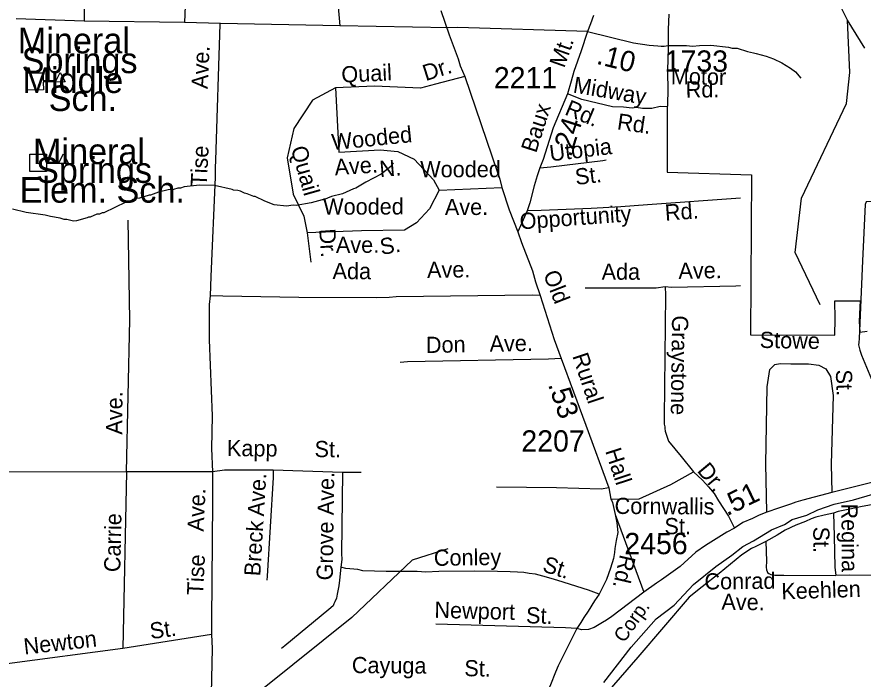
# Model space of a CAD drawing. Extents: x 1547597 to 1699558, y 810033 to 920809.
# Drawn here: x 1635027 to 1639992, y 874899 to 878787 of the extents above; entities that cross this region are included whole.
import ezdxf

# ---------------------------------------------------------------- set-up
doc = ezdxf.new("R2010")
doc.units = 0
for name, color, linetype in [('Exist Boundary Political City Limit New', 7, 'Continuous'), ('Exist Cultural Educational Facility High CELL', 7, 'Continuous'), ('Exist Cultural Educational Facility High Label', 7, 'Continuous'), ('Exist Hydrographic Creek Single Shore', 7, 'Continuous'), ('Exist Hydrographic Misc Water Feature', 7, 'Continuous'), ('Exist Railroad Mainline', 7, 'Continuous'), ('Exist Railroad Mainline Label', 7, 'Continuous'), ('Exist Road Non-System Type 51', 7, 'Continuous'), ('Exist Road Non-System Type 51 Label', 7, 'Continuous'), ('Exist Road Secondary Mileage Hundredths English Label', 7, 'Continuous'), ('Exist Road Secondary Type 41 Attributed', 7, 'Continuous'), ('Exist Road Secondary Type 51 Attributed', 7, 'Continuous'), ('Exist Road Secondary Type 51 Label', 7, 'Continuous'), ('Exist Road Secondary Type 51 Number Label', 7, 'Continuous'), ('Exist Road Secondary Type 51 Undivided 4 Lane Attributed', 7, 'Continuous'), ('Map Preparation Boundary City Limit Buffer Line', 7, 'Continuous')]:
    doc.layers.add(name, color=color, linetype=linetype)

msp = doc.modelspace()

# ---------------------------------------------------------------- linework, layer by layer
at = {"layer": 'Exist Boundary Political City Limit New'}
msp.add_lwpolyline([(1638851.7, 878803.2), (1638848, 878712.1), (1638847.7, 878593.5), (1638845.4, 878478), (1638845.8, 878342.2), (1638842.8, 878235.8), (1638842, 878143.6), (1638841.8, 877875.5), (1639338.5, 877860.3), (1639331.6, 876919.8), (1639827, 876918.8), (1639829.4, 877013.7), (1639827, 877119.2), (1639974.3, 877119.5), (1639972.8, 877083.9), (1639970.7, 877039.6), (1639969.6, 876997.5), (1639973.9, 876936), (1640017.1, 876942.4)], dxfattribs=at)
at = {"layer": 'Exist Cultural Educational Facility High CELL'}
for points in [[(1635083.3, 878458.3), (1635181.2, 878459.2), (1635181.7, 878413.2), (1635256.8, 878413.8), (1635280.6, 878461.1), (1635310.3, 878404.7), (1635181.8, 878403.6), (1635182.2, 878357.5), (1635084.3, 878356.6)], [(1635102.6, 877980.8), (1635200.6, 877980.8), (1635200.6, 877934.8), (1635275.7, 877934.8), (1635299.9, 877981.8), (1635329.1, 877925.2), (1635200.6, 877925.2), (1635200.6, 877879.1), (1635102.6, 877879.1)]]:
    msp.add_lwpolyline(points, close=True, dxfattribs=at)
at = {"layer": 'Exist Hydrographic Creek Single Shore'}
for points in [[(1639740, 877095.8), (1639594, 877404.1), (1639631, 877721.8), (1639896, 878277.6), (1639915, 878461.1), (1639901, 878766.7), (1639779, 879012), (1639525, 879371.8), (1639493, 879457.8), (1639479, 879714.1), (1639281.2, 880124), (1639264.4, 880152.4)], [(1637555, 875663), (1637345.9, 875598.3), (1636992, 875260.8), (1636477.9, 874847.7), (1636209.1, 874752.9), (1635820.1, 874785.2), (1635059.9, 874791.2), (1634445.8, 874694.9), (1633984.9, 874751.1), (1633752.9, 874870.8), (1633612.9, 875050.4), (1633439.9, 875228), (1633314.9, 875263.3), (1633067.7, 875330.3), (1632764.1, 875492.4), (1632727, 875683.3), (1632583.3, 875802.3), (1632149.7, 875881.7), (1632139.8, 876231.3), (1631789.5, 876672.4), (1631497.3, 876877.1), (1631309.4, 877090.2), (1631142.9, 877286.8), (1631006.9, 877496.4)]]:
    msp.add_lwpolyline(points, dxfattribs=at)
at = {"layer": 'Exist Hydrographic Misc Water Feature'}
for points in [[(1640002.7, 878603), (1639901, 878766.7)], [(1637234.8, 877930.1), (1637220.4, 877908.3), (1637163.7, 877863.3), (1637075, 877816.8), (1637016.5, 877781.8), (1637002.3, 877778), (1636938, 877747.2), (1636873.7, 877732.2), (1636825.4, 877713), (1636817.4, 877713.1), (1636753.1, 877694.3), (1636664.9, 877679.8), (1636648.9, 877682.1), (1636608.8, 877674.7), (1636537.1, 877683.9), (1636481.4, 877704.9), (1636425.8, 877731.8), (1636417.8, 877732), (1636378.2, 877748.6), (1636362.2, 877751), (1636338.4, 877763.4), (1636322.5, 877767.6), (1636298.5, 877770), (1636290.6, 877774.1), (1636187, 877795.9), (1636099.1, 877799.4), (1636009, 877788.9), (1635986.8, 877781.3), (1635970.8, 877781.6), (1635946.7, 877774), (1635914.6, 877770.6), (1635858.5, 877757.5), (1635810.2, 877740.3), (1635802.2, 877740.4), (1635746, 877723.4), (1635721.9, 877719.8), (1635703.7, 877712.1), (1635697.7, 877706.3), (1635665.6, 877698.8), (1635536.6, 877637), (1635526.7, 877637.2), (1635512.5, 877629.4), (1635496.5, 877627.6), (1635456.3, 877610.3), (1635446.2, 877610.5), (1635440.2, 877606.6), (1635376, 877589.7), (1635359.9, 877588), (1635320.1, 877596.7), (1635304.1, 877597), (1635280.2, 877605.4), (1635224.3, 877614.3), (1635192.6, 877622.8), (1635080.8, 877638.7), (1635001.1, 877658.1)]]:
    msp.add_lwpolyline(points, dxfattribs=at)
at = {"layer": 'Exist Railroad Mainline'}
msp.add_lwpolyline([(1638470.6, 874879.2), (1638631.3, 875086.4), (1638778, 875253.7), (1638883.1, 875332.7), (1638997.9, 875453.7), (1639129.1, 875560.4), (1639221.3, 875626.1), (1639286.9, 875677.4), (1639348.4, 875710.2), (1639455, 875775.8), (1639530.8, 875806.6), (1639575.9, 875835.3), (1639662, 875862), (1639727.6, 875892.8), (1639821.9, 875925.6), (1639936.7, 875952.2), (1640129.8, 876009)], dxfattribs=at)
at = {"layer": 'Exist Road Non-System Type 51'}
for p, q in [((1636034.7, 879397.8), (1636011.2, 878753.6)), ((1635421.1, 878761.9), (1635023.2, 878775.9)), ((1636011.2, 878753.6), (1635421.1, 878761.9)), ((1636221.7, 878747.5), (1636011.2, 878753.6)), ((1636921.4, 878734), (1636221.7, 878747.5)), ((1637561.1, 878722.8), (1636921.4, 878734)), ((1636245, 876125.3), (1636175.2, 876115.8)), ((1636530.3, 876125.3), (1636245, 876125.3)), ((1636938.5, 876112.7), (1636530.3, 876125.3)), ((1635669.7, 876115.3), (1634975.8, 876113.1)), ((1635669.7, 876115.3), (1635647.8, 875079.1)), ((1637046.5, 876111.1), (1636938.5, 876112.7)), ((1636168.9, 875160.9), (1635647.8, 875079.1)), ((1635647.8, 875079.1), (1634970.5, 874989.6))]:
    msp.add_line(p, q, dxfattribs=at)
for points in [[(1636039.5, 879937.3), (1635954.8, 879941.7), (1635438.3, 879938.8), (1635417.8, 879912.5), (1635421.1, 878761.9)], [(1636930.9, 879395.6), (1636933.2, 879270.6), (1636912, 878845.1), (1636921.4, 878734)], [(1636221.7, 878747.5), (1636218.7, 878743.4), (1636193.3, 877945.8), (1636190.5, 877900.1)], [(1638375.5, 878700.4), (1637613.8, 878724.5), (1637561.1, 878722.8)], [(1638848.7, 878618.7), (1638908.3, 878618.7), (1638956.8, 878618.9), (1638991.3, 878615), (1639032.2, 878618.7), (1639098.3, 878621.3), (1639203.2, 878609.2), (1639224.1, 878603.2), (1639254.3, 878602.4), (1639315, 878582.7), (1639349.8, 878575.8), (1639365.3, 878571.8)], [(1639365.3, 878571.8), (1639423.5, 878556.5), (1639467.2, 878539.8), (1639515.9, 878516.6), (1639566.3, 878486), (1639595.9, 878463.4), (1639626.4, 878427.5)], [(1637654.8, 878435.9), (1637482.8, 878391.9), (1637395.8, 878368.3), (1637125.3, 878380.1), (1636897.1, 878370.7)], [(1636897.1, 878370.7), (1636760.7, 878297.7), (1636652.5, 878130.6), (1636612.5, 877958.7), (1636647.8, 877746.9), (1636711.3, 877617.4), (1636730.1, 877518.5)], [(1636897.1, 878370.7), (1636915.9, 877991.7)], [(1638845.3, 878258.7), (1638802.6, 878261.6), (1638753.6, 878248.2), (1638697.2, 878249.3), (1638660.3, 878254.7), (1638637.3, 878250.7), (1638586.8, 878255.8), (1638521.1, 878258.3), (1638341.7, 878301.3), (1638258.3, 878334.2)], [(1636915.9, 877991.7), (1637158.2, 878005.8), (1637261.7, 877996.4), (1637358.1, 877951.7), (1637471, 877829.3), (1637504, 877770.4)], [(1638096, 877900.3), (1638160.8, 877907.2), (1638465.3, 877943.7), (1638485.4, 877947.8)], [(1636190.5, 877900.1), (1636189.8, 877846.1), (1636165.4, 877262.6), (1636161.5, 877149.2)], [(1637504, 877770.4), (1637447.5, 877659.8), (1637372.2, 877577.4), (1637301.7, 877535), (1637050, 877530.3), (1636781.8, 877520.9), (1636730.1, 877518.5)], [(1637504, 877770.4), (1637873, 877785.3)], [(1639273.3, 877723.3), (1638726.6, 877683.4), (1638570.6, 877672), (1638396.5, 877662.5), (1638104.3, 877650.2), (1638020.5, 877648.7)], [(1640267.9, 877728.3), (1640197.6, 877712.2), (1640010.8, 877700.2), (1640004.1, 877684.4), (1639989.8, 877354.7), (1639969.1, 876899.3), (1639966.6, 876875.3), (1639966.3, 876861.3), (1639973.7, 876831.1), (1639983.3, 876801.1), (1640042.5, 876660), (1640093.5, 876582.5), (1640147.9, 876459), (1640168.8, 876364.8), (1640164.6, 876308.2), (1640156.7, 876251.9), (1640154.4, 876185.4), (1640168.7, 876084.9)], [(1635669.7, 876115.3), (1635689.7, 877007.5), (1635679.8, 877593)], [(1636730.1, 877518.5), (1636751.3, 877346.7)], [(1636163.7, 877209.4), (1636162.5, 877194.4)], [(1639273.2, 877208.8), (1639245.1, 877205.4), (1638869, 877198.6), (1638831, 877201.4)], [(1638831, 877201.4), (1638778.8, 877194.4), (1638393, 877193.9), (1638361, 877194.5)], [(1638831, 877201.4), (1638832.1, 877155.3), (1638829.4, 876795.6), (1638824.4, 876435.7), (1638825.6, 876395.6), (1638828.3, 876379.6), (1638828.1, 876369.6), (1638830.8, 876355.5), (1638851.3, 876295.9), (1638924.5, 876205.9), (1638997.7, 876116.6)], [(1636161.5, 877149.2), (1636155.1, 877097.3), (1636155.1, 876891.1), (1636172.1, 876444.7), (1636169.8, 876252), (1636175.2, 876115.8)], [(1638097.8, 877152), (1638049.8, 877152.8), (1637251.9, 877142.4), (1637211.8, 877139), (1637137.3, 877136.5), (1636681.4, 877140), (1636235.7, 877147.5), (1636161.5, 877149.2)], [(1638220.4, 876781.8), (1638147.1, 876778.3), (1637319.8, 876761.9), (1637275.7, 876758.6)], [(1639427.8, 875879), (1639421.5, 876163.8), (1639429.9, 876614), (1639444.6, 876716.6), (1639473.9, 876745.9), (1639505.2, 876752.2), (1639568, 876750.1), (1639672.6, 876750.1), (1639733.3, 876741.7), (1639773.1, 876720.8), (1639800.3, 876674.7), (1639817, 876563.7), (1639804.5, 876161.7), (1639809.6, 875995.3)], [(1636530.3, 876125.3), (1636529.9, 876082.7), (1636495.5, 875503.3), (1636493.2, 875479.3)], [(1638512.9, 875956.3), (1638677.6, 875957.5), (1638863.8, 876041.3), (1638997.7, 876116.6)], [(1638997.7, 876116.6), (1639050, 876066.4), (1639085.6, 876028.7), (1639119.1, 875988.9), (1639144.2, 875944.9), (1639203.3, 875856.4), (1639237.5, 875786.1)], [(1636175.2, 876115.8), (1635953.3, 876115.8), (1635669.7, 876115.3)], [(1636175.2, 876115.8), (1636175.2, 875941.3), (1636168.9, 875243.4), (1636168.9, 875160.9)], [(1636938.5, 876112.7), (1636931.7, 875635.9), (1636933.2, 875601.9)], [(1638500.2, 876022), (1638456.2, 876013.6), (1638192.6, 876022), (1637841, 876026.1)], [(1640304.2, 875931.8), (1640250.2, 875932.3), (1640180.1, 875932.9), (1640146.2, 875929.2), (1640112.2, 875929.5), (1640076.1, 875925.9), (1640052.1, 875924.1), (1640030.2, 875920.4), (1639978, 875910.8), (1639923.9, 875899.3), (1639845.9, 875882.1), (1639819.2, 875873.8)], [(1640304.2, 875931.8), (1640303.5, 875865.8), (1640303.2, 875606), (1640302.7, 875562), (1640300.7, 875538), (1640294.6, 875526.2), (1640284.6, 875516.2), (1640269.1, 875511.6), (1640242.8, 875510), (1640181.3, 875509.1), (1640147.2, 875507.4), (1639912.3, 875508.5), (1639831.7, 875506.9)], [(1639819.2, 875873.8), (1639763.2, 875862.4), (1639715.1, 875848.9), (1639686.9, 875839.1), (1639654.8, 875825.3), (1639598.7, 875801.9), (1639534.4, 875772.6), (1639487.3, 875744.4), (1639421.9, 875706)], [(1639819.2, 875873.8), (1639822.4, 875738.2), (1639827, 875556.6), (1639831.7, 875506.9)], [(1638537.8, 875864.9), (1638705.7, 875409.8)], [(1639421.9, 875706), (1639363.9, 875678), (1639337.8, 875666.4), (1639281.7, 875628), (1639148.3, 875519.3), (1639049, 875441.7), (1638971.4, 875379.6), (1638670.5, 875028.8), (1638360.3, 874669.9), (1638319.9, 874610.3), (1638275.6, 874558.4), (1638235.2, 874508.5), (1638185.3, 874446.7), (1638142.5, 874387.2), (1638083.1, 874263.6), (1637912.8, 874012.1)], [(1639421.9, 875706), (1639424.9, 875592.1), (1639423.4, 875556.5), (1639426.5, 875540), (1639428.9, 875531.8), (1639432.4, 875524.1), (1639440.1, 875518.9), (1639450.2, 875514.1), (1639462.7, 875511.1), (1639474.1, 875509.6), (1639527.6, 875508.5), (1639831.7, 875506.9)], [(1636933.2, 875601.9), (1636928.5, 875555.9), (1636919.4, 875480.1), (1636916.9, 875446.1), (1636906.3, 875398.3), (1636901.8, 875374.4), (1636893.5, 875352.5), (1636887.3, 875340.6), (1636883.3, 875328.7), (1636857, 875307), (1636599.9, 875094.9), (1636579.8, 875079.1)], [(1638444, 875397.9), (1638380.4, 875420.4), (1638201.2, 875477.1), (1638161.3, 875489.3), (1638113.7, 875504.3), (1638070.1, 875514.6), (1638032, 875519.6), (1638002.1, 875524), (1637965.3, 875527.3), (1637922.1, 875529.2), (1637846.5, 875531.7), (1637709.8, 875533), (1637503.8, 875530), (1637425.9, 875526.8), (1637376.2, 875531.4), (1637194.4, 875531.8), (1637056.5, 875533.8), (1637028.5, 875542.2), (1636956.8, 875549.2), (1636928.5, 875556.3)], [(1638312.4, 875196.8), (1638246.5, 875199.8), (1637485.1, 875220.9)], [(1636168.9, 875160.9), (1636172.1, 875078.4), (1636153.4, 874198.1), (1636153.4, 874067.8)]]:
    msp.add_lwpolyline(points, dxfattribs=at)
at = {"layer": 'Exist Road Secondary Type 41 Attributed'}
msp.add_lwpolyline([(1638375.5, 878700.4), (1638644.8, 878634), (1638737.3, 878620.2), (1638787.5, 878617.1), (1638807.9, 878615.5), (1638825.2, 878615.5), (1638848.7, 878618.7)], dxfattribs=at)
at = {"layer": 'Exist Road Secondary Type 51 Attributed'}
for points in [[(1637514.7, 878824.8), (1637563.7, 878681.9), (1637616.9, 878540.8), (1637628, 878498.4), (1637654.8, 878435.9), (1637846.1, 877879.8), (1637861.3, 877833.6), (1637873, 877785.3), (1637914.9, 877654.4), (1637966.2, 877525)], [(1638409.5, 878794.5), (1638392.3, 878745.8), (1638375.5, 878700.4)], [(1638375.5, 878700.4), (1638373.7, 878695.1), (1638338.3, 878587.1), (1638294.9, 878466.4), (1638278.5, 878410), (1638258.3, 878334.2), (1638174, 878135.5), (1638114.4, 877950.2), (1638096, 877900.3), (1638079.7, 877854.4), (1638063, 877794.7), (1638036.2, 877695), (1638020.5, 877648.7), (1637966.2, 877525)], [(1637966.2, 877525), (1637988.5, 877462.5), (1638053.1, 877295.1), (1638071, 877230.4), (1638097.8, 877152), (1638180.2, 876893.3), (1638220.4, 876781.8), (1638365.8, 876390.8), (1638500.2, 876022), (1638512.9, 875956.3), (1638517, 875949.8), (1638522.3, 875935.3), (1638537.8, 875864.9), (1638547.8, 875817.4), (1638552.5, 875760.4), (1638543.8, 875712.5), (1638535.9, 875665.3), (1638533.5, 875641.4), (1638528.8, 875608.1), (1638509.7, 875551.1), (1638486.8, 875483.5), (1638444, 875397.9), (1638416.7, 875357.8), (1638380.1, 875297.5), (1638353.7, 875261.2), (1638336.2, 875231.6), (1638312.4, 875196.8)], [(1640168.7, 876084.9), (1639809.6, 875995.3), (1639639.5, 875950.2), (1639598.5, 875937.9), (1639565.7, 875925.6), (1639495.1, 875901.8), (1639427.8, 875879), (1639383.3, 875862), (1639342.8, 875842.9), (1639286.1, 875818.2), (1639237.5, 875786.1), (1639192.6, 875761.5), (1639068.1, 875683.3), (1639011.5, 875644.2), (1638918.8, 875559.5), (1638809.1, 875481.1), (1638781.1, 875462), (1638705.7, 875409.8), (1638517.6, 875266.4), (1638487.4, 875245.3), (1638462.4, 875230.8), (1638415.2, 875202), (1638380.2, 875189.4), (1638341.7, 875187.9), (1638312.4, 875196.8)]]:
    msp.add_lwpolyline(points, dxfattribs=at)
at = {"layer": 'Exist Road Secondary Type 51 Undivided 4 Lane Attributed'}
msp.add_lwpolyline([(1638312.4, 875196.8), (1638203, 874976.1), (1638186.9, 874940.3), (1638158.2, 874865.1), (1638134.9, 874813.1), (1638117, 874773.7), (1638088.4, 874702), (1638050, 874590.8), (1638041.8, 874524.7), (1638036.5, 874479.9), (1638009.9, 874321.1)], dxfattribs=at)
at = {"layer": 'Map Preparation Boundary City Limit Buffer Line'}
msp.add_lwpolyline([(1638851.7, 878803.2), (1638848, 878712.1), (1638847.7, 878593.5), (1638845.4, 878478), (1638845.8, 878342.2), (1638842.8, 878235.8), (1638842, 878143.6), (1638841.8, 877875.5), (1639338.5, 877860.3), (1639331.6, 876919.8), (1639827, 876918.8), (1639829.4, 877013.7), (1639827, 877119.2), (1639974.3, 877119.5), (1639972.8, 877083.9), (1639970.7, 877039.6), (1639969.6, 876997.5), (1639973.9, 876936), (1640017.1, 876942.4)], dxfattribs=at)

# ---------------------------------------------------------------- texts
at = {"layer": 'Exist Cultural Educational Facility High Label'}
for s, p in [('Mineral', (1635032.3, 878572.8)), ('Springs', (1635054.7, 878456.4)), ('Middle', (1635059.8, 878339.9)), ('Sch.', (1635213.4, 878234.1)), ('Mineral', (1635121.5, 877922.6)), ('Springs', (1635139.6, 877812.4)), ('Elem. Sch.', (1635043.1, 877695.9))]:
    msp.add_text(s, height=150, dxfattribs=at).set_placement(p)
at = {"layer": 'Exist Railroad Mainline Label'}
msp.add_text('Corp.', height=82.02, rotation=54.5318, dxfattribs=at).set_placement((1638589.4, 875107.8))
at = {"layer": 'Exist Road Non-System Type 51 Label'}
for s, rotation, p in [('Ave.', 87.2138, (1636146, 878362.3)), ('Quail', 2.5903, (1636933, 878400.7)), ('Dr.', 17.6039, (1637426, 878409.2)), ('Midway', 350.3257, (1638286.5, 878343.3)), ('Rd.', 337.3197, (1638236.1, 878215.3)), ('Rd.', 351.7466, (1638545.2, 878127.2)), ('Wooded', 5.861, (1636879.1, 878003.7)), ('Utopia', 6.8222, (1638157.8, 877938.3)), ('Tise', 87.2138, (1636140.9, 877789.3)), ('Quail', 285.8093, (1636633.3, 878014.5)), ('Ave.', 3.8085, (1636893.8, 877856.8)), ('N.', 4.8319, (1637158.4, 877846)), ('Wooded', 0.0877, (1637393.7, 877844.9)), ('St.', 6.8222, (1638307.8, 877799.4)), ('Wooded', 0.1288, (1636824.2, 877625.6)), ('Ave.', 0.0877, (1637538.3, 877623.5)), ('Opportunity', 4.1953, (1637980.6, 877538.9)), ('Rd.', 4.1749, (1638832.6, 877589.9)), ('Dr.', 274.0588, (1636800.6, 877540.6)), ('Ave.', 0.1288, (1636899, 877401.2)), ('S.', 9.4973, (1637165.4, 877389)), ('Ada', 359.5639, (1636879, 877248)), ('Ave.', 0.7456, (1637434.4, 877254.2)), ('Ada', 0.0828, (1638458, 877243.2)), ('Ave.', 1.0289, (1638909.5, 877248.6)), ('Graystone', 269.2166, (1638871.7, 877034.9)), ('Ave.', 1.1359, (1637801.3, 876820.6)), ('Stowe', 358.9201, (1639385.1, 876843.7)), ('Don', 1.1359, (1637427.8, 876813.2)), ('St.', 271.8633, (1639832.2, 876715.1)), ('Ave.', 89.5768, (1635644.9, 876334.1)), ('Kapp', 359.3565, (1636259.1, 876208.5)), ('St.', 359.3505, (1636773.1, 876202.7)), ('Dr.', 309.7408, (1639014.5, 876120.9)), ('Ave.', 86.6028, (1636475.9, 875853.1)), ('Ave.', 89.1871, (1636885.7, 875860.8)), ('Ave.', 87.2138, (1636122.1, 875764)), ('Cornwallis', 359.6316, (1638534.1, 875868.9)), ('Regina', 270.382, (1639864.9, 875929.7)), ('Carrie', 88.7913, (1635633.5, 875526.5)), ('Breck', 86.6028, (1636455, 875501.4)), ('Grove', 89.1871, (1636880.3, 875478.1)), ('St.', 359.8738, (1638826.6, 875749.9)), ('St.', 270.382, (1639699.8, 875794)), ('Tise', 87.2138, (1636119.3, 875389.3)), ('Conley', 0.8386, (1637474.3, 875563.6)), ('St.', 342.5112, (1638105.9, 875532.9)), ('Conrad', 0.6188, (1639061.9, 875425)), ('Keehlen', 1.8426, (1639514, 875367.1)), ('Ave.', 359.1926, (1639160.5, 875306.5)), ('Newport', 358.4132, (1637476, 875259.2)), ('St.', 358.4132, (1638013.6, 875227.2)), ('St.', 7.5794, (1635812.7, 875133.8)), ('Newton', 6.4269, (1635071.7, 875042.6)), ('Cayuga', 359.5706, (1636992.2, 874934.4)), ('St.', 359.1598, (1637652, 874916.3))]:
    msp.add_text(s, height=95, rotation=rotation, dxfattribs=at).set_placement(p)
at = {"layer": 'Exist Road Secondary Mileage Hundredths English Label'}
for s, rotation, p in [('.10', 346.1413, (1638422.5, 878512.1)), ('.24', 72.1698, (1638277.2, 877959.1)), ('.53', 288.6039, (1638142.7, 876629)), ('.51', 25.9236, (1639194.3, 875854.8))]:
    msp.add_text(s, height=120, rotation=rotation, dxfattribs=at).set_placement(p)
at = {"layer": 'Exist Road Secondary Type 51 Label'}
for s, rotation, p in [('Mt.', 70.4801, (1638238.3, 878482.4)), ('Motor', 359.083, (1638863.6, 878391.9)), ('Rd.', 0.5155, (1638951.8, 878312.8)), ('Baux', 72.1698, (1638073.4, 877983.5)), ('Old', 291.3253, (1638114, 877277.8)), ('Rural', 288.4224, (1638284.8, 876796.6)), ('Hall', 288.1204, (1638478, 876238.4)), ('Rd.', 257.1135, (1638566.9, 875634.5))]:
    msp.add_text(s, height=95, rotation=rotation, dxfattribs=at).set_placement(p)
at = {"layer": 'Exist Road Secondary Type 51 Number Label'}
for s, p in [('1733', (1638828, 878464.8)), ('2211', (1637825.5, 878367.1)), ('2207', (1637987.2, 876234.8)), ('2456', (1638591.5, 875632.3))]:
    msp.add_text(s, height=125, dxfattribs=at).set_placement(p)

doc.saveas('drawing.dxf')
